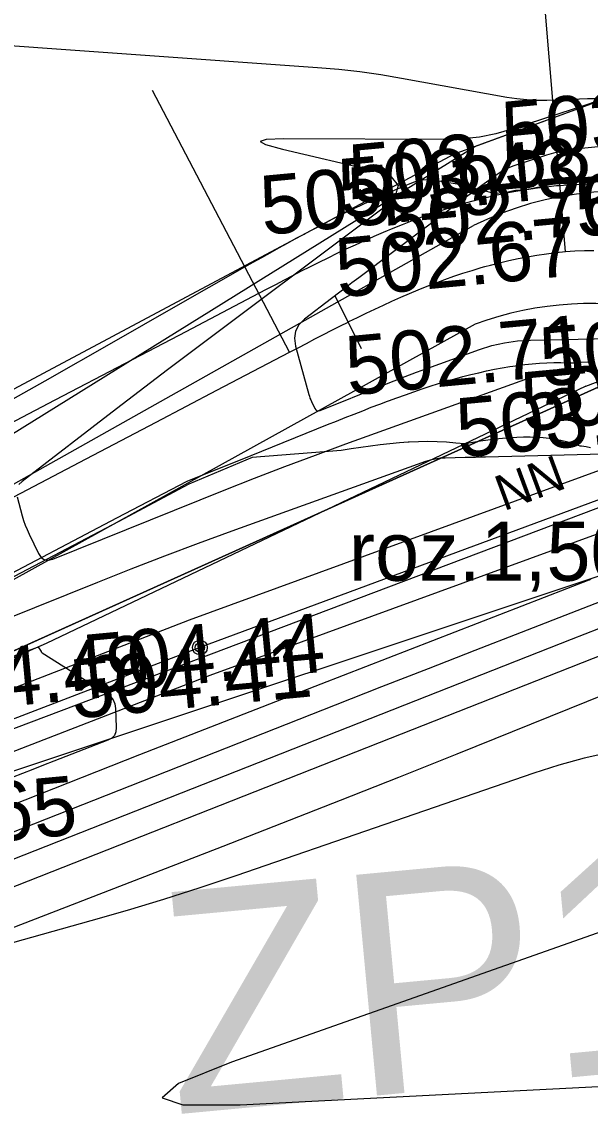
# Model space of a CAD drawing. Extents: x -636600 to -628587, y -1090963 to -1085869.
# Drawn here: x -629642.71 to -629623.49, y -1086734.03 to -1086696.98 of the extents above; entities that cross this region are included whole.
import ezdxf

# ---------------------------------------------------------------- set-up
doc = ezdxf.new("R2010")
doc.units = 0
for name, color, linetype in [('01_PARCELY_NÁVRH_PC', 7, 'Continuous'), ('03_PC_OBJEKTY_STAV', 7, 'Continuous'), ('07_ELEKTRO', 7, 'Continuous'), ('07_OCH_P A POPISY TI', 7, 'Continuous'), ('15', 7, 'Continuous'), ('21', 7, 'Continuous'), ('33', 7, 'Continuous'), ('40', 7, 'Continuous'), ('53', 7, 'Continuous'), ('60', 7, 'Continuous'), ('Ex_Major Contours', 7, 'Continuous'), ('Ex_Minor Contours', 7, 'Continuous'), ('HEKTOMETRY20', 7, 'Continuous'), ('HL_BODY', 7, 'Continuous'), ('koty_vše', 7, 'Continuous'), ('PARCELY_NÁVRH_SILNICE_ŽELEZNICE', 7, 'Continuous'), ('POLOMERY', 7, 'Continuous'), ('popis', 7, 'Continuous'), ('situace_osa', 7, 'Continuous'), ('situace_těleso', 7, 'Continuous'), ('situace_vozovka', 7, 'Continuous')]:
    doc.layers.add(name, color=color, linetype=linetype)

msp = doc.modelspace()

# ---------------------------------------------------------------- linework, layer by layer
at = {"layer": '01_PARCELY_NÁVRH_PC'}
msp.add_lwpolyline([(-629803.313, -1086721.653), (-629799.288, -1086720.046), (-629792, -1086719.624), (-629751.849, -1086721.506), (-629730.281, -1086723.535), (-629716.608, -1086726.252), (-629694.278, -1086734.324), (-629675.728, -1086733.028), (-629621.137, -1086708.4), (-629607.424, -1086709.616), (-629612.267, -1086701.02), (-629618.928, -1086698.099), (-629628.089, -1086701.448), (-629660.598, -1086718.796), (-629669.274, -1086722.478), (-629683.025, -1086725.594), (-629697.718, -1086724.605), (-629730.876, -1086717.615), (-629793.796, -1086713.325), (-629798.847, -1086711.191), (-629802.031, -1086706.728), (-629802.128, -1086710.631)], close=True, dxfattribs=at)
at = {"layer": '07_ELEKTRO'}
msp.add_lwpolyline([(-629847.269, -1086702.319), (-629827.072, -1086714.543), (-629788.496, -1086719.346), (-629753.003, -1086721.475), (-629716.434, -1086726.286), (-629673.584, -1086732.436), (-629608.658, -1086707.914)], dxfattribs=at)
at = {"layer": '07_OCH_P A POPISY TI'}
for points in [[(-629637.038, -1086717.206), (-629608.213, -1086706.687)], [(-629636.334, -1086719.078), (-629609.245, -1086709.192)], [(-629673.701, -1086731.409), (-629637.038, -1086717.206)], [(-629673.467, -1086733.463), (-629636.334, -1086719.078)]]:
    msp.add_lwpolyline(points, dxfattribs=at)
at = {"layer": '21'}
msp.add_line((-629621.137, -1086708.4), (-629675.728, -1086733.028), dxfattribs=at)
at = {"layer": '33'}
for radius in [0.25, 0.158, 0.05]:
    msp.add_circle((-629636.686, -1086718.142), radius, dxfattribs=at)
at = {"layer": '40'}
for p, q in [((-629656.005, -1086719.922), (-629627.427, -1086703.867)), ((-629627.376, -1086707.206), (-629653.646, -1086721.73))]:
    msp.add_line(p, q, dxfattribs=at)
for centre, radius, start, end in [((-629622.42, -1086714.042), 11.341, 34.9309, 116.2036), ((-629623.437, -1086717.906), 11.401, 43.7408, 110.2083)]:
    msp.add_arc(centre, radius, start, end, dxfattribs=at)
at = {"layer": '53'}
for p, q in [((-629608.74, -1086707.791), (-629636.686, -1086718.142)), ((-629636.686, -1086718.142), (-629673.692, -1086732.356))]:
    msp.add_line(p, q, dxfattribs=at)
at = {"layer": '60'}
for p, q in [((-629627.387, -1086701.191), (-629618.928, -1086698.099)), ((-629647.053, -1086713.409), (-629627.387, -1086701.191)), ((-629623.634, -1086709.306), (-629621.114, -1086708.327)), ((-629623.634, -1086709.306), (-629641.892, -1086718.007)), ((-629617.241, -1086713.75), (-629644.338, -1086722.776)), ((-629641.892, -1086718.007), (-629656.261, -1086724.265))]:
    msp.add_line(p, q, dxfattribs=at)
at = {"layer": 'Ex_Major Contours'}
for points in [[(-629658.893, -1086732.495), (-629616.126, -1086715.65)], [(-629612.249, -1086723.929), (-629635.614, -1086732.165), (-629637.408, -1086732.894), (-629637.959, -1086733.377), (-629637.266, -1086733.615), (-629635.329, -1086733.607), (-629622.321, -1086732.942)]]:
    msp.add_lwpolyline(points, dxfattribs=at)
at = {"layer": 'Ex_Minor Contours'}
for points in [[(-629651.784, -1086697.158), (-629632.704, -1086698.519), (-629631.99, -1086698.58), (-629631.279, -1086698.659), (-629630.57, -1086698.759), (-629629.863, -1086698.877), (-629626.306, -1086699.522), (-629625.967, -1086699.574), (-629625.628, -1086699.607), (-629625.287, -1086699.623), (-629624.944, -1086699.62), (-629623.573, -1086699.571), (-629623.313, -1086699.573)], [(-629623.296, -1086699.668), (-629623.539, -1086699.76), (-629626.134, -1086700.61), (-629626.678, -1086700.764), (-629627.23, -1086700.874), (-629627.789, -1086700.939), (-629628.355, -1086700.959), (-629633.846, -1086700.935), (-629634.441, -1086700.954), (-629634.646, -1086701.019), (-629634.462, -1086701.13), (-629633.887, -1086701.286), (-629630.811, -1086702.004), (-629630.217, -1086702.22), (-629629.973, -1086702.51), (-629630.079, -1086702.873), (-629630.536, -1086703.311), (-629637.199, -1086708.31), (-629637.779, -1086708.747), (-629638.357, -1086709.186), (-629638.934, -1086709.626), (-629639.51, -1086710.068), (-629642.697, -1086712.524), (-629642.806, -1086712.632)], [(-629620.671, -1086700.942), (-629623.991, -1086701.281), (-629624.237, -1086701.312), (-629624.479, -1086701.357), (-629624.719, -1086701.414), (-629624.955, -1086701.485), (-629626.062, -1086701.847), (-629626.213, -1086701.902), (-629626.357, -1086701.969), (-629626.496, -1086702.047), (-629626.629, -1086702.136), (-629627.149, -1086702.515), (-629627.279, -1086702.61), (-629627.409, -1086702.706), (-629627.538, -1086702.802), (-629627.667, -1086702.898), (-629631.312, -1086705.633), (-629631.543, -1086705.807), (-629631.773, -1086705.981), (-629632.002, -1086706.156), (-629632.231, -1086706.332), (-629633.146, -1086707.037), (-629633.336, -1086707.226), (-629633.45, -1086707.44), (-629633.488, -1086707.68), (-629633.45, -1086707.946), (-629633.002, -1086709.577), (-629632.983, -1086709.639), (-629632.962, -1086709.701), (-629632.938, -1086709.761), (-629632.911, -1086709.82), (-629632.797, -1086710.055), (-629632.765, -1086710.103), (-629632.725, -1086710.131), (-629632.676, -1086710.138), (-629632.62, -1086710.124), (-629630.491, -1086709.268), (-629630.115, -1086709.118), (-629629.738, -1086708.973), (-629629.36, -1086708.831), (-629628.98, -1086708.692), (-629627.227, -1086708.061), (-629626.805, -1086707.928), (-629626.376, -1086707.831), (-629625.941, -1086707.768), (-629625.499, -1086707.741), (-629621.74, -1086707.663)], [(-629642.872, -1086713.047), (-629642.696, -1086713.687), (-629642.648, -1086713.846), (-629642.594, -1086714.002), (-629642.532, -1086714.155), (-629642.464, -1086714.306), (-629642.145, -1086714.966), (-629642.057, -1086715.098), (-629641.947, -1086715.173), (-629641.815, -1086715.192), (-629641.661, -1086715.154), (-629635.861, -1086712.821), (-629634.838, -1086712.415), (-629633.811, -1086712.019), (-629632.78, -1086711.632), (-629631.746, -1086711.254), (-629625.127, -1086708.873), (-629624.906, -1086708.803), (-629624.681, -1086708.752), (-629624.453, -1086708.719), (-629624.221, -1086708.705), (-629623.288, -1086708.685)], [(-629620.816, -1086711.542), (-629627.025, -1086711.704), (-629627.196, -1086711.708), (-629627.367, -1086711.712), (-629627.538, -1086711.716), (-629627.709, -1086711.719), (-629628.393, -1086711.731), (-629628.563, -1086711.741), (-629628.73, -1086711.765), (-629628.895, -1086711.802), (-629629.057, -1086711.853), (-629635.606, -1086714.21), (-629636.749, -1086714.627), (-629637.888, -1086715.055), (-629639.023, -1086715.493), (-629640.154, -1086715.942), (-629650.703, -1086720.184)], [(-629616.603, -1086714.053), (-629625.814, -1086717.63), (-629627.39, -1086718.243), (-629628.965, -1086718.858), (-629630.54, -1086719.475), (-629632.114, -1086720.094), (-629651.306, -1086727.653)], [(-629647.513, -1086725.232), (-629638.714, -1086721.766), (-629637.182, -1086721.164), (-629635.648, -1086720.563), (-629634.115, -1086719.964), (-629632.58, -1086719.367), (-629623.522, -1086715.85), (-629623.456, -1086715.814)], [(-629645.408, -1086728.538), (-629635.895, -1086724.86), (-629633.912, -1086724.089), (-629631.931, -1086723.311), (-629629.953, -1086722.525), (-629627.979, -1086721.733), (-629613.475, -1086715.881)], [(-629623.202, -1086717.511), (-629624.12, -1086717.872), (-629655.099, -1086730.074)], [(-629651.831, -1086721.702), (-629642.178, -1086718.13), (-629642.168, -1086718.128), (-629642.16, -1086718.129), (-629642.152, -1086718.133), (-629642.145, -1086718.14), (-629642.119, -1086718.174), (-629642.112, -1086718.182), (-629642.106, -1086718.191), (-629642.101, -1086718.2), (-629642.096, -1086718.21), (-629642.06, -1086718.277), (-629642.051, -1086718.29), (-629642.042, -1086718.302), (-629642.03, -1086718.313), (-629642.017, -1086718.323), (-629639.827, -1086719.708), (-629639.707, -1086719.803), (-629639.62, -1086719.917), (-629639.565, -1086720.05), (-629639.541, -1086720.201), (-629639.513, -1086720.843), (-629639.526, -1086720.991), (-629639.577, -1086721.113), (-629639.668, -1086721.21), (-629639.799, -1086721.281), (-629641.624, -1086721.989), (-629641.978, -1086722.127), (-629642.332, -1086722.265), (-629642.686, -1086722.404), (-629643.04, -1086722.543)], [(-629622.822, -1086721.69), (-629623.685, -1086721.887), (-629624.539, -1086722.12), (-629625.384, -1086722.391), (-629635.474, -1086725.864), (-629636.692, -1086726.273), (-629637.915, -1086726.664), (-629639.144, -1086727.036), (-629640.379, -1086727.391), (-629645.33, -1086728.773)]]:
    msp.add_lwpolyline(points, dxfattribs=at)
at = {"layer": 'HEKTOMETRY20'}
msp.add_lwpolyline([(-629632.119, -1086706.237), (-629631.226, -1086708.026)], dxfattribs=at)
at = {"layer": 'HL_BODY'}
for points in [[(-629624.322, -1086704.75), (-629625.149, -1086694.784)], [(-629633.65, -1086708.151), (-629638.292, -1086699.294)]]:
    msp.add_lwpolyline(points, dxfattribs=at)
at = {"layer": 'PARCELY_NÁVRH_SILNICE_ŽELEZNICE'}
msp.add_lwpolyline([(-629366.006, -1086607.22), (-629405.307, -1086632.379), (-629423.3, -1086640.472), (-629463.758, -1086656.857), (-629571.108, -1086696.08), (-629607.424, -1086709.616), (-629621.137, -1086708.4), (-629675.728, -1086733.028), (-629733.206, -1086767.258), (-629768.853, -1086794.803), (-629810.128, -1086847.603), (-629834.163, -1086883.842), (-629844.586, -1086900.055), (-629847.263, -1086904.22)], dxfattribs=at)
at = {"layer": 'POLOMERY'}
for points in [[(-629624.322, -1086704.75), (-629625.149, -1086694.784)], [(-629633.65, -1086708.151), (-629638.292, -1086699.294)]]:
    msp.add_lwpolyline(points, dxfattribs=at)
at = {"layer": 'situace_osa'}
msp.add_lwpolyline([(-629644.965, -1086714.082), (-629640.537, -1086711.761), (-629638.161, -1086710.516), (-629636.108, -1086709.44), (-629633.65, -1086708.151), (-629633.364, -1086708.002), (-629633.078, -1086707.852), (-629632.792, -1086707.703), (-629632.506, -1086707.555), (-629632.219, -1086707.408), (-629631.931, -1086707.261), (-629631.673, -1086707.132), (-629631.643, -1086707.117), (-629631.354, -1086706.974), (-629631.064, -1086706.833), (-629630.773, -1086706.694), (-629630.48, -1086706.557), (-629630.187, -1086706.423), (-629629.892, -1086706.293), (-629629.596, -1086706.165), (-629629.298, -1086706.041), (-629628.999, -1086705.92), (-629628.698, -1086705.804), (-629628.396, -1086705.692), (-629628.091, -1086705.584), (-629627.786, -1086705.481), (-629627.478, -1086705.383), (-629627.169, -1086705.291), (-629627.046, -1086705.256), (-629626.859, -1086705.204), (-629626.546, -1086705.124), (-629626.232, -1086705.049), (-629625.917, -1086704.981), (-629625.6, -1086704.92), (-629625.282, -1086704.866), (-629624.963, -1086704.82), (-629624.643, -1086704.781), (-629624.414, -1086704.758), (-629624.322, -1086704.75), (-629624.001, -1086704.728), (-629623.68, -1086704.714), (-629623.359, -1086704.708)], dxfattribs=at)
at = {"layer": 'situace_těleso'}
for points in [[(-629646.281, -1086711.572), (-629641.923, -1086709.116), (-629639.59, -1086707.789), (-629637.574, -1086706.642), (-629635.161, -1086705.269), (-629634.879, -1086705.109), (-629634.595, -1086704.948), (-629634.307, -1086704.786), (-629634.017, -1086704.624), (-629633.724, -1086704.462), (-629633.428, -1086704.299), (-629633.159, -1086704.154), (-629633.128, -1086704.137), (-629632.825, -1086703.975), (-629632.518, -1086703.815), (-629632.208, -1086703.655), (-629631.893, -1086703.496), (-629631.575, -1086703.339), (-629631.252, -1086703.185), (-629630.925, -1086703.032), (-629630.593, -1086702.882), (-629630.257, -1086702.735), (-629629.917, -1086702.591), (-629629.571, -1086702.45), (-629629.221, -1086702.314), (-629628.819, -1086702.323), (-629628.404, -1086702.383), (-629627.987, -1086702.46), (-629627.822, -1086702.496), (-629627.57, -1086702.556), (-629627.157, -1086702.66), (-629626.747, -1086702.776), (-629626.373, -1086702.748), (-629626.009, -1086702.666), (-629625.633, -1086702.642), (-629625.264, -1086702.565), (-629624.892, -1086702.491), (-629624.624, -1086702.444), (-629624.514, -1086702.427), (-629624.136, -1086702.374), (-629623.755, -1086702.332), (-629623.373, -1086702.301)], [(-629623.471, -1086711.382), (-629623.623, -1086711.355), (-629623.776, -1086711.333), (-629623.82, -1086711.327), (-629623.936, -1086711.285), (-629624.107, -1086711.231), (-629624.286, -1086711.183), (-629624.473, -1086711.141), (-629624.667, -1086711.105), (-629624.868, -1086711.076), (-629625.076, -1086711.054), (-629625.29, -1086711.039), (-629625.422, -1086711.033), (-629625.511, -1086711.031), (-629625.737, -1086711.029), (-629625.968, -1086711.035), (-629626.205, -1086711.047), (-629626.447, -1086711.066), (-629626.693, -1086711.091), (-629626.943, -1086711.123), (-629627.198, -1086711.162), (-629627.457, -1086711.207), (-629627.72, -1086711.257), (-629628.027, -1086711.224), (-629628.339, -1086711.197), (-629628.654, -1086711.182), (-629628.97, -1086711.177), (-629629.289, -1086711.181), (-629629.61, -1086711.195), (-629629.643, -1086711.197), (-629629.933, -1086711.217), (-629630.257, -1086711.247), (-629630.583, -1086711.283), (-629630.911, -1086711.325), (-629631.241, -1086711.372), (-629631.573, -1086711.422), (-629631.907, -1086711.476), (-629634.914, -1086711.717), (-629637.061, -1086712.615), (-629639.424, -1086713.884), (-629643.856, -1086716.198)]]:
    msp.add_lwpolyline(points, dxfattribs=at)
at = {"layer": 'situace_vozovka'}
for points in [[(-629646.01, -1086712.089), (-629641.581, -1086709.768), (-629639.206, -1086708.523), (-629637.153, -1086707.447), (-629634.695, -1086706.159), (-629634.408, -1086706.008), (-629634.12, -1086705.858), (-629633.829, -1086705.706), (-629633.537, -1086705.555), (-629633.243, -1086705.404), (-629632.946, -1086705.253), (-629632.678, -1086705.118), (-629632.647, -1086705.103), (-629632.345, -1086704.954), (-629632.041, -1086704.806), (-629631.733, -1086704.659), (-629631.423, -1086704.514), (-629631.11, -1086704.372), (-629630.794, -1086704.231), (-629630.474, -1086704.094), (-629630.152, -1086703.959), (-629629.826, -1086703.828), (-629629.496, -1086703.7), (-629629.163, -1086703.576), (-629628.826, -1086703.457), (-629628.486, -1086703.343), (-629628.142, -1086703.233), (-629627.794, -1086703.129), (-629627.655, -1086703.09), (-629627.443, -1086703.031), (-629627.088, -1086702.94), (-629626.729, -1086702.855), (-629626.367, -1086702.777), (-629626.002, -1086702.706), (-629625.633, -1086702.644), (-629625.261, -1086702.59), (-629624.886, -1086702.544), (-629624.617, -1086702.517), (-629624.508, -1086702.508), (-629624.13, -1086702.481), (-629623.751, -1086702.465), (-629623.372, -1086702.458)], [(-629643.921, -1086716.075), (-629639.492, -1086713.754), (-629637.116, -1086712.509), (-629634.954, -1086711.641), (-629632.366, -1086710.601), (-629632.066, -1086710.481), (-629631.768, -1086710.362), (-629631.472, -1086710.245), (-629631.178, -1086710.13), (-629630.886, -1086710.016), (-629630.596, -1086709.905), (-629630.337, -1086709.808), (-629630.307, -1086709.797), (-629630.02, -1086709.692), (-629629.735, -1086709.589), (-629629.452, -1086709.491), (-629629.171, -1086709.395), (-629628.891, -1086709.304), (-629628.613, -1086709.216), (-629628.337, -1086709.133), (-629628.063, -1086709.054), (-629627.79, -1086708.979), (-629627.52, -1086708.91), (-629627.252, -1086708.845), (-629626.986, -1086708.786), (-629626.722, -1086708.731), (-629626.461, -1086708.682), (-629626.202, -1086708.639), (-629626.1, -1086708.624), (-629625.945, -1086708.602), (-629625.692, -1086708.57), (-629625.441, -1086708.544), (-629625.194, -1086708.524), (-629624.949, -1086708.51), (-629624.709, -1086708.503), (-629624.472, -1086708.501), (-629624.238, -1086708.506), (-629624.075, -1086708.513), (-629624.01, -1086708.507), (-629623.786, -1086708.492), (-629623.562, -1086708.482), (-629623.338, -1086708.478)]]:
    msp.add_lwpolyline(points, dxfattribs=at)

# ---------------------------------------------------------------- texts
at = {"layer": '03_PC_OBJEKTY_STAV'}
msp.add_text('ZP1', height=7.5, rotation=5.3515, dxfattribs=at).set_placement((-629637.615, -1086733.946))
at = {"layer": '15'}
msp.add_text('NN', height=1.2, rotation=20.325, dxfattribs=at).set_placement((-629626.407, -1086713.535))
at = {"layer": 'koty_vše'}
for s, p in [('503.48', (-629626.378, -1086701.689)), ('503.58', (-629631.545, -1086703.137)), ('503.43', (-629631.912, -1086703.624)), ('505.19', (-629634.551, -1086704.192)), ('502.73', (-629623.907, -1086704.26)), ('502.76', (-629630.38, -1086704.806)), ('502.67', (-629632.007, -1086706.304)), ('502.62', (-629625.095, -1086709.323)), ('502.71', (-629631.665, -1086709.617)), ('503.96', (-629625.725, -1086710.838)), ('503.81', (-629627.923, -1086711.717)), ('504.44', (-629640.538, -1086719.718)), ('504.49', (-629646.424, -1086720.441)), ('504.41', (-629640.976, -1086720.553)), ('504.65', (-629648.917, -1086725.214))]:
    msp.add_text(s, height=2, rotation=5.3515, dxfattribs=at).set_placement(p)
at = {"layer": 'popis'}
msp.add_text('roz.1,50', height=2, dxfattribs=at).set_placement((-629631.648, -1086715.883))

doc.saveas('drawing.dxf')
